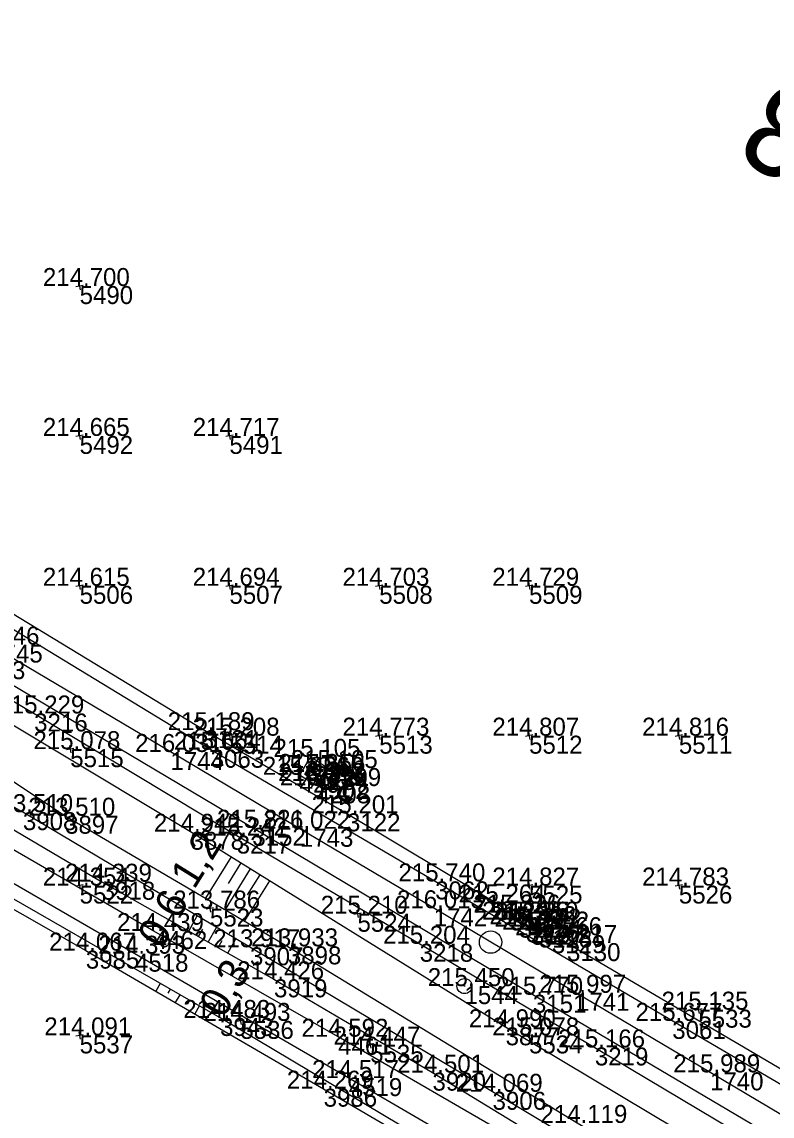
# Model space of a CAD drawing. Extents: x -556590 to -554855, y -1137918 to -1135717.
# Drawn here: x -556253.9 to -556203.8, y -1135955.4 to -1135882.4 of the extents above; entities that cross this region are included whole.
import ezdxf

# ---------------------------------------------------------------- set-up
doc = ezdxf.new("R2010")
doc.units = 0
for name, color, linetype in [('Vrstva 1', 7, 'Continuous'), ('Vrstva 11', 7, 'Continuous'), ('Vrstva 12', 7, 'Continuous'), ('Vrstva 4', 7, 'Continuous'), ('Vrstva 48', 7, 'Continuous'), ('Vrstva 49', 7, 'Continuous'), ('Vrstva 51', 7, 'Continuous'), ('Vrstva 60', 7, 'Continuous'), ('Vrstva 61', 7, 'Continuous'), ('Vrstva 7', 7, 'Continuous')]:
    doc.layers.add(name, color=color, linetype=linetype)

msp = doc.modelspace()

# ---------------------------------------------------------------- linework, layer by layer
at = {"layer": 'Vrstva 1'}
msp.add_lwpolyline([(-556135.067, -1135995.727), (-556144.312, -1135990.237), (-556153.674, -1135984.672), (-556162.941, -1135979.165), (-556173.088, -1135973.143), (-556181.842, -1135967.944), (-556190.254, -1135962.947), (-556199.181, -1135957.655), (-556207.918, -1135952.464), (-556216.868, -1135947.156), (-556226.361, -1135941.515), (-556235.294, -1135936.214), (-556243.937, -1135931.088), (-556256.031, -1135923.92), (-556265.354, -1135918.384), (-556274.631, -1135912.892), (-556283.923, -1135907.384), (-556293.438, -1135901.745), (-556302.474, -1135896.384), (-556311.953, -1135890.765), (-556321.097, -1135885.34)], dxfattribs=at)
at = {"layer": 'Vrstva 11'}
for p, q in [((-556234.041, -1135931.976), (-556234.689, -1135932.142)), ((-556233.589, -1135932.248), (-556234.956, -1135932.597)), ((-556233.86, -1135932.703), (-556234.5, -1135932.867))]:
    msp.add_line(p, q, dxfattribs=at)
msp.add_lwpolyline([(-556234.098, -1135933.105), (-556234.958, -1135932.595), (-556234.448, -1135931.735), (-556233.588, -1135932.245)], close=True, dxfattribs=at)
at = {"layer": 'Vrstva 12'}
msp.add_lwpolyline([(-556235.316, -1135932.61), (-556234.177, -1135933.314), (-556233.445, -1135932.161), (-556234.599, -1135931.414), (-556235.316, -1135932.61)], dxfattribs=at)
at = {"layer": 'Vrstva 4'}
for points in [[(-556149.731, -1135985.089), (-556163.363, -1135976.906), (-556174.301, -1135970.297), (-556174.772, -1135969.888), (-556175.532, -1135969.34), (-556176.326, -1135968.917), (-556176.902, -1135968.731), (-556177.6, -1135968.488), (-556178.321, -1135968.184), (-556179.13, -1135967.714), (-556179.692, -1135967.337), (-556180.432, -1135966.771), (-556181.478, -1135966.107), (-556194.778, -1135958.212), (-556210.442, -1135949.031), (-556226.265, -1135939.722), (-556241.252, -1135930.938), (-556259.28, -1135919.973), (-556269.052, -1135914.244), (-556284.849, -1135904.913), (-556302.391, -1135894.488), (-556319.187, -1135884.553)], [(-556151.339, -1135987.753), (-556169.227, -1135977.179), (-556194.237, -1135962.37), (-556219.741, -1135947.286), (-556238.471, -1135936.146), (-556257.195, -1135925.029), (-556267.674, -1135918.769), (-556279.888, -1135911.621), (-556293.451, -1135903.631), (-556305.689, -1135896.206), (-556324.068, -1135885.336)], [(-556320.301, -1135888.716), (-556307.871, -1135895.896), (-556297.619, -1135902.08), (-556294.839, -1135903.866), (-556291.674, -1135905.736), (-556281.526, -1135911.759), (-556266.524, -1135920.54), (-556253.033, -1135928.519), (-556239.515, -1135936.667), (-556227.297, -1135943.884), (-556215.605, -1135950.802), (-556205.2, -1135957.007), (-556194.292, -1135963.42), (-556183.465, -1135969.794), (-556173.534, -1135975.574), (-556163.979, -1135981.392), (-556151.93, -1135988.593)], [(-556258.482, -1135919.414), (-556241.667, -1135929.632), (-556232.154, -1135935.183), (-556222.25, -1135941.127), (-556221.266, -1135941.804), (-556220.678, -1135942.276), (-556220.205, -1135942.579), (-556219.866, -1135942.75), (-556219.347, -1135942.938), (-556218.478, -1135943.312), (-556217.465, -1135943.841), (-556200.771, -1135953.661)]]:
    msp.add_lwpolyline(points, dxfattribs=at)
at = {"layer": 'Vrstva 48'}
for p, q in [((-556239.884, -1135938.093), (-556241.588, -1135940.84)), ((-556239.247, -1135938.488), (-556240.094, -1135939.854)), ((-556238.61, -1135938.884), (-556240.294, -1135941.599)), ((-556237.972, -1135939.279), (-556238.81, -1135940.629)), ((-556237.335, -1135939.675), (-556238.999, -1135942.357)), ((-556242.718, -1135943.033), (-556242.147, -1135942.026)), ((-556242.065, -1135943.402), (-556241.784, -1135942.906)), ((-556241.413, -1135943.772), (-556240.858, -1135942.793)), ((-556240.76, -1135944.142), (-556240.487, -1135943.659)), ((-556240.108, -1135944.512), (-556239.568, -1135943.56)), ((-556244.615, -1135946.542), (-556244.91, -1135947.056)), ((-556243.965, -1135946.916), (-556244.113, -1135947.174)), ((-556243.314, -1135947.29), (-556243.613, -1135947.808)), ((-556242.664, -1135947.663), (-556242.814, -1135947.924)), ((-556242.014, -1135948.037), (-556242.315, -1135948.561))]:
    msp.add_line(p, q, dxfattribs=at)
at = {"layer": 'Vrstva 49'}
for p, q in [((-556249.754, -1135899.953), (-556250.246, -1135900.047)), ((-556250.047, -1135899.754), (-556249.953, -1135900.246)), ((-556249.754, -1135909.953), (-556250.246, -1135910.047)), ((-556250.047, -1135909.754), (-556249.953, -1135910.246)), ((-556239.754, -1135909.953), (-556240.246, -1135910.047)), ((-556240.047, -1135909.754), (-556239.953, -1135910.246)), ((-556249.754, -1135919.953), (-556250.246, -1135920.047)), ((-556250.047, -1135919.754), (-556249.953, -1135920.246)), ((-556239.754, -1135919.953), (-556240.246, -1135920.047)), ((-556240.047, -1135919.754), (-556239.953, -1135920.246)), ((-556229.754, -1135919.953), (-556230.246, -1135920.047)), ((-556230.047, -1135919.754), (-556229.953, -1135920.246)), ((-556219.754, -1135919.953), (-556220.246, -1135920.047)), ((-556220.047, -1135919.754), (-556219.953, -1135920.246)), ((-556240.047, -1135929.754), (-556239.953, -1135930.246)), ((-556230.047, -1135929.754), (-556229.953, -1135930.246)), ((-556220.047, -1135929.754), (-556219.953, -1135930.246)), ((-556210.047, -1135929.754), (-556209.953, -1135930.246)), ((-556250.674, -1135930.654), (-556250.58, -1135931.146)), ((-556239.754, -1135929.953), (-556240.246, -1135930.047)), ((-556229.754, -1135929.953), (-556230.246, -1135930.047)), ((-556219.754, -1135929.953), (-556220.246, -1135930.047)), ((-556209.754, -1135929.953), (-556210.246, -1135930.047)), ((-556250.381, -1135930.853), (-556250.873, -1135930.947)), ((-556249.754, -1135939.953), (-556250.246, -1135940.047)), ((-556250.047, -1135939.754), (-556249.953, -1135940.246)), ((-556219.754, -1135939.953), (-556220.246, -1135940.047)), ((-556220.047, -1135939.754), (-556219.953, -1135940.246)), ((-556209.754, -1135939.953), (-556210.246, -1135940.047)), ((-556210.047, -1135939.754), (-556209.953, -1135940.246)), ((-556241.054, -1135941.489), (-556241.546, -1135941.583)), ((-556241.347, -1135941.29), (-556241.253, -1135941.782)), ((-556231.207, -1135941.835), (-556231.699, -1135941.929)), ((-556231.5, -1135941.636), (-556231.406, -1135942.128)), ((-556208.746, -1135948.035), (-556208.652, -1135948.527)), ((-556239.318, -1135948.785), (-556239.224, -1135949.277)), ((-556208.453, -1135948.234), (-556208.945, -1135948.328)), ((-556239.025, -1135948.984), (-556239.517, -1135949.078)), ((-556249.754, -1135949.953), (-556250.246, -1135950.047)), ((-556250.047, -1135949.754), (-556249.953, -1135950.246)), ((-556230.652, -1135950.365), (-556230.558, -1135950.857)), ((-556219.754, -1135949.953), (-556220.246, -1135950.047)), ((-556220.047, -1135949.754), (-556219.953, -1135950.246)), ((-556230.359, -1135950.564), (-556230.851, -1135950.658))]:
    msp.add_line(p, q, dxfattribs=at)
for points in [[(-556152.444, -1135989.696), (-556162.989, -1135983.713), (-556180.905, -1135973.61), (-556202.443, -1135960.88), (-556221.565, -1135949.458), (-556242.594, -1135936.412), (-556261.676, -1135924.989), (-556273.767, -1135917.551), (-556289.344, -1135908.353), (-556303.821, -1135899.609), (-556311.834, -1135894.824), (-556325.781, -1135886.797), (-556339.334, -1135878.809), (-556344.414, -1135876.087), (-556348.472, -1135873.885), (-556351.829, -1135872.175)], [(-556351.829, -1135872.175), (-556346.209, -1135876.086), (-556339.942, -1135880.247), (-556334.209, -1135883.7), (-556324.496, -1135889.357), (-556310.116, -1135897.852), (-556294.36, -1135907.648), (-556276.524, -1135919.076), (-556263.005, -1135927.393), (-556250.97, -1135935.341), (-556236.098, -1135944.058), (-556216.785, -1135955.838), (-556203.77, -1135963.467), (-556187.42, -1135972.728), (-556172.161, -1135981.603), (-556153.921, -1135992.126)], [(-556135.84, -1136010.37), (-556147.628, -1136003.161), (-556158.911, -1135996.568), (-556169.11, -1135990.597), (-556180.92, -1135983.772), (-556195.758, -1135975.146), (-556208.597, -1135967.65), (-556226.169, -1135957.429), (-556240.626, -1135948.835), (-556259.744, -1135937.846), (-556272.966, -1135930.179), (-556285.084, -1135922.795), (-556298.506, -1135914.532), (-556304.361, -1135910.915), (-556309.625, -1135907.963), (-556314.511, -1135904.668), (-556319.895, -1135900.763)], [(-556317.723, -1135903.094), (-556310.891, -1135907.723), (-556306.583, -1135910.361), (-556302.844, -1135912.568), (-556290.917, -1135919.913), (-556275.158, -1135929.572), (-556262.971, -1135936.695), (-556249.585, -1135944.343), (-556233.711, -1135953.554), (-556220.385, -1135961.35), (-556205.533, -1135970.009), (-556192.566, -1135977.547), (-556179.518, -1135985.195), (-556170.519, -1135990.271), (-556159.033, -1135997.179), (-556147.907, -1136003.683), (-556139.608, -1136008.963)], [(-556298.167, -1135909.536), (-556292.93, -1135913.35), (-556279.642, -1135921.458), (-556268.348, -1135928.21), (-556258.587, -1135933.808), (-556248.522, -1135939.744), (-556237.027, -1135946.257), (-556226.445, -1135952.484), (-556212.073, -1135961.232), (-556201.542, -1135967.261), (-556188.428, -1135974.567), (-556174.389, -1135982.757), (-556163.053, -1135989.416), (-556154.655, -1135994.416)], [(-556154.277, -1135993.121), (-556168.235, -1135985.137), (-556188.128, -1135973.501), (-556205.62, -1135963.859), (-556222.435, -1135953.761), (-556238.63, -1135944.118), (-556253.785, -1135935.102), (-556267.489, -1135927.461), (-556274.575, -1135923.43), (-556286.903, -1135916.173), (-556294.594, -1135911.457), (-556298.167, -1135909.536)]]:
    msp.add_lwpolyline(points, dxfattribs=at)
at = {"layer": 'Vrstva 51'}
for points in [[(-556135.009, -1136007.539), (-556155.339, -1135995.213), (-556170.834, -1135986.013), (-556183.192, -1135978.702), (-556193.986, -1135972.503), (-556205.887, -1135965.721), (-556220.307, -1135957.29), (-556232.743, -1135950.091), (-556245.048, -1135943.039), (-556262.731, -1135932.817), (-556272.596, -1135927.123), (-556282.445, -1135921.127), (-556296.67, -1135912.406), (-556311.659, -1135902.566), (-556322.953, -1135895.006)], [(-556130.533, -1136012.591), (-556156.21, -1135997.017), (-556168.642, -1135989.662), (-556177.653, -1135984.237), (-556193.507, -1135975.089), (-556207.097, -1135967.295), (-556217.155, -1135961.516), (-556232.031, -1135952.849), (-556246.306, -1135944.547), (-556259.391, -1135936.996), (-556269.101, -1135931.363), (-556283.127, -1135923.085), (-556295.814, -1135915.265), (-556303.401, -1135910.358), (-556310.135, -1135905.722), (-556315.748, -1135901.991), (-556321.191, -1135898.302)]]:
    msp.add_lwpolyline(points, dxfattribs=at)
at = {"layer": 'Vrstva 60'}
for p, q in [((-556250, -1135900), (-556250, -1135900)), ((-556250, -1135910), (-556250, -1135910)), ((-556240, -1135910), (-556240, -1135910)), ((-556250, -1135920), (-556250, -1135920)), ((-556240, -1135920), (-556240, -1135920)), ((-556230, -1135920), (-556230, -1135920)), ((-556220, -1135920), (-556220, -1135920)), ((-556253.033, -1135928.519), (-556253.033, -1135928.519)), ((-556241.667, -1135929.632), (-556241.667, -1135929.632)), ((-556240, -1135930), (-556240, -1135930)), ((-556230, -1135930), (-556230, -1135930)), ((-556220, -1135930), (-556220, -1135930)), ((-556210, -1135930), (-556210, -1135930)), ((-556250.627, -1135930.9), (-556250.627, -1135930.9)), ((-556243.937, -1135931.088), (-556243.937, -1135931.088)), ((-556241.252, -1135930.938), (-556241.252, -1135930.938)), ((-556234.599, -1135931.414), (-556234.599, -1135931.414)), ((-556235.316, -1135932.61), (-556235.316, -1135932.61)), ((-556234.273, -1135932.42), (-556234.273, -1135932.42)), ((-556233.445, -1135932.161), (-556233.445, -1135932.161)), ((-556234.298, -1135933.028), (-556234.298, -1135933.028)), ((-556234.177, -1135933.314), (-556234.177, -1135933.314)), ((-556253.785, -1135935.102), (-556253.785, -1135935.102)), ((-556250.97, -1135935.341), (-556250.97, -1135935.341)), ((-556232.154, -1135935.183), (-556232.154, -1135935.183)), ((-556242.594, -1135936.412), (-556242.594, -1135936.412)), ((-556238.471, -1135936.146), (-556238.471, -1135936.146)), ((-556235.294, -1135936.214), (-556235.294, -1135936.214)), ((-556239.515, -1135936.667), (-556239.515, -1135936.667)), ((-556250, -1135940), (-556250, -1135940)), ((-556248.522, -1135939.744), (-556248.522, -1135939.744)), ((-556226.265, -1135939.722), (-556226.265, -1135939.722)), ((-556220, -1135940), (-556220, -1135940)), ((-556210, -1135940), (-556210, -1135940)), ((-556241.3, -1135941.536), (-556241.3, -1135941.536)), ((-556226.361, -1135941.515), (-556226.361, -1135941.515)), ((-556222.25, -1135941.127), (-556222.25, -1135941.127)), ((-556231.453, -1135941.882), (-556231.453, -1135941.882)), ((-556221.266, -1135941.804), (-556221.266, -1135941.804)), ((-556220.678, -1135942.276), (-556220.678, -1135942.276)), ((-556220.058, -1135942.276), (-556220.058, -1135942.276)), ((-556245.048, -1135943.039), (-556245.048, -1135943.039)), ((-556220.205, -1135942.579), (-556220.205, -1135942.579)), ((-556219.866, -1135942.75), (-556219.866, -1135942.75)), ((-556219.347, -1135942.938), (-556219.347, -1135942.938)), ((-556218.478, -1135943.312), (-556218.478, -1135943.312)), ((-556249.585, -1135944.343), (-556249.585, -1135944.343)), ((-556238.63, -1135944.118), (-556238.63, -1135944.118)), ((-556236.098, -1135944.058), (-556236.098, -1135944.058)), ((-556227.297, -1135943.884), (-556227.297, -1135943.884)), ((-556217.465, -1135943.841), (-556217.465, -1135943.841)), ((-556246.306, -1135944.547), (-556246.306, -1135944.547)), ((-556237.027, -1135946.257), (-556237.027, -1135946.257)), ((-556224.31, -1135946.71), (-556224.31, -1135946.71)), ((-556219.741, -1135947.286), (-556219.741, -1135947.286)), ((-556216.868, -1135947.156), (-556216.868, -1135947.156)), ((-556240.626, -1135948.835), (-556240.626, -1135948.835)), ((-556208.699, -1135948.281), (-556208.699, -1135948.281)), ((-556239.271, -1135949.031), (-556239.271, -1135949.031)), ((-556221.565, -1135949.458), (-556221.565, -1135949.458)), ((-556210.442, -1135949.031), (-556210.442, -1135949.031)), ((-556250, -1135950), (-556250, -1135950)), ((-556232.743, -1135950.091), (-556232.743, -1135950.091)), ((-556220, -1135950), (-556220, -1135950)), ((-556230.605, -1135950.611), (-556230.605, -1135950.611)), ((-556215.605, -1135950.802), (-556215.605, -1135950.802)), ((-556226.445, -1135952.484), (-556226.445, -1135952.484)), ((-556207.918, -1135952.464), (-556207.918, -1135952.464)), ((-556232.031, -1135952.849), (-556232.031, -1135952.849)), ((-556233.711, -1135953.554), (-556233.711, -1135953.554)), ((-556222.435, -1135953.761), (-556222.435, -1135953.761))]:
    msp.add_line(p, q, dxfattribs=at)
at = {"layer": 'Vrstva 7'}
for p, q in [((-556234.728, -1135932.773), (-556233.868, -1135933.283)), ((-556234.043, -1135932.598), (-556234.553, -1135933.458)), ((-556219.628, -1135942.531), (-556220.488, -1135942.021)), ((-556220.313, -1135942.706), (-556219.803, -1135941.846)), ((-556224.26, -1135946.71), (-556224.36, -1135946.71))]:
    msp.add_line(p, q, dxfattribs=at)
for centre, radius in [((-556222.564, -1135943.771), 0.75), ((-556224.31, -1135946.71), 0.5)]:
    msp.add_circle(centre, radius, dxfattribs=at)

# ---------------------------------------------------------------- texts
at = {"layer": 'Vrstva 11'}
msp.add_text('26', height=2, rotation=149.32862, dxfattribs=at).set_placement((-556230.839, -1135932.983))
at = {"layer": 'Vrstva 48'}
for s, rotation, p in [('1,2', 58.18531, (-556242.354, -1135940.321)), ('0,6', 60.46436, (-556244.498, -1135944.278)), ('0,3', 60.10977, (-556240.393, -1135948.919))]:
    msp.add_text(s, height=2, rotation=rotation, dxfattribs=at).set_placement(p)
at = {"layer": 'Vrstva 60'}
for s, p in [('5490', (-556250, -1135901.2)), ('5492', (-556250, -1135911.2)), ('5491', (-556240, -1135911.2)), ('5506', (-556250, -1135921.2)), ('5507', (-556240, -1135921.2)), ('5508', (-556230, -1135921.2)), ('5509', (-556220, -1135921.2)), ('1745', (-556256.031, -1135925.12)), ('3153', (-556257.195, -1135926.229)), ('3216', (-556253.033, -1135929.719)), ('3121', (-556241.667, -1135930.832)), ('5514', (-556240, -1135931.2)), ('5513', (-556230, -1135931.2)), ('5512', (-556220, -1135931.2)), ('5511', (-556210, -1135931.2)), ('5515', (-556250.627, -1135932.1)), ('1744', (-556243.937, -1135932.288)), ('3063', (-556241.252, -1135932.138)), ('4210', (-556234.599, -1135932.614)), ('4207', (-556235.316, -1135933.81)), ('4284', (-556234.273, -1135933.62)), ('4209', (-556233.445, -1135933.361)), ('1502', (-556234.298, -1135934.228)), ('4208', (-556234.177, -1135934.514)), ('3908', (-556253.785, -1135936.302)), ('3897', (-556250.97, -1135936.541)), ('3122', (-556232.154, -1135936.383)), ('3878', (-556242.594, -1135937.612)), ('3152', (-556238.471, -1135937.346)), ('1743', (-556235.294, -1135937.414)), ('3217', (-556239.515, -1135937.867)), ('5522', (-556250, -1135941.2)), ('3918', (-556248.522, -1135940.944)), ('3062', (-556226.265, -1135940.922)), ('5525', (-556220, -1135941.2)), ('5526', (-556210, -1135941.2)), ('5523', (-556241.3, -1135942.736)), ('1742', (-556226.361, -1135942.715)), ('3123', (-556222.25, -1135942.327)), ('5524', (-556231.453, -1135943.082)), ('3124', (-556221.266, -1135943.004)), ('3125', (-556220.678, -1135943.476)), ('4554', (-556220.058, -1135943.476)), ('4462', (-556245.048, -1135944.239)), ('3126', (-556220.205, -1135943.779)), ('3127', (-556219.866, -1135943.95)), ('3128', (-556219.347, -1135944.138)), ('3129', (-556218.478, -1135944.512)), ('3985', (-556249.585, -1135945.543)), ('3907', (-556238.63, -1135945.318)), ('3898', (-556236.098, -1135945.258)), ('3218', (-556227.297, -1135945.084)), ('3130', (-556217.465, -1135945.041)), ('4518', (-556246.306, -1135945.747)), ('3919', (-556237.027, -1135947.457)), ('1544', (-556224.31, -1135947.91)), ('3151', (-556219.741, -1135948.486)), ('1741', (-556216.868, -1135948.356)), ('3943', (-556240.626, -1135950.035)), ('5533', (-556208.699, -1135949.481)), ('5536', (-556239.271, -1135950.231)), ('3877', (-556221.565, -1135950.658)), ('3061', (-556210.442, -1135950.231)), ('5537', (-556250, -1135951.2)), ('4461', (-556232.743, -1135951.291)), ('5534', (-556220, -1135951.2)), ('5535', (-556230.605, -1135951.811)), ('3219', (-556215.605, -1135952.002)), ('3920', (-556226.445, -1135953.684)), ('1740', (-556207.918, -1135953.664)), ('4519', (-556232.031, -1135954.049)), ('3986', (-556233.711, -1135954.754)), ('3906', (-556222.435, -1135954.961))]:
    msp.add_text(s, height=1.2, dxfattribs=at).set_placement(p)
at = {"layer": 'Vrstva 61'}
for s, p in [('214.700', (-556252.451, -1135900)), ('214.665', (-556252.456, -1135910)), ('214.717', (-556242.452, -1135910)), ('214.615', (-556252.456, -1135920)), ('214.694', (-556242.451, -1135920)), ('214.703', (-556232.452, -1135920)), ('214.729', (-556222.454, -1135920)), ('216.046', (-556258.483, -1135923.92)), ('215.229', (-556255.487, -1135928.519)), ('215.189', (-556244.121, -1135929.632)), ('215.208', (-556242.454, -1135930)), ('214.773', (-556232.452, -1135930)), ('214.807', (-556222.452, -1135930)), ('214.816', (-556212.452, -1135930)), ('215.078', (-556253.081, -1135930.9)), ('216.031', (-556246.294, -1135931.088)), ('215.664', (-556243.703, -1135930.938)), ('215.105', (-556237.055, -1135931.414)), ('215.356', (-556236.725, -1135932.42)), ('215.105', (-556235.901, -1135932.161)), ('215.356', (-556237.768, -1135932.61)), ('216.113', (-556236.75, -1135933.028)), ('215.356', (-556236.629, -1135933.314)), ('213.510', (-556256.236, -1135935.102)), ('213.510', (-556253.421, -1135935.341)), ('215.201', (-556234.511, -1135935.183)), ('215.821', (-556240.828, -1135936.146)), ('216.022', (-556237.742, -1135936.214)), ('214.942', (-556245.042, -1135936.412)), ('215.242', (-556241.963, -1135936.667)), ('214.339', (-556250.976, -1135939.744)), ('215.740', (-556228.716, -1135939.722)), ('214.354', (-556252.451, -1135940)), ('214.827', (-556222.452, -1135940)), ('214.783', (-556212.452, -1135940)), ('215.264', (-556224.701, -1135941.127)), ('213.786', (-556243.752, -1135941.536)), ('215.210', (-556233.904, -1135941.882)), ('216.013', (-556228.813, -1135941.515)), ('215.326', (-556223.718, -1135941.804)), ('215.326', (-556223.13, -1135942.276)), ('215.302', (-556222.653, -1135942.579)), ('215.850', (-556222.509, -1135942.276)), ('215.302', (-556222.314, -1135942.75)), ('214.439', (-556247.502, -1135943.039)), ('215.302', (-556221.795, -1135942.938)), ('215.266', (-556220.93, -1135943.312)), ('213.917', (-556241.082, -1135944.118)), ('213.933', (-556238.55, -1135944.058)), ('215.204', (-556229.748, -1135943.884)), ('215.217', (-556219.917, -1135943.841)), ('214.067', (-556252.037, -1135944.343)), ('214.393', (-556248.758, -1135944.547)), ('214.426', (-556239.479, -1135946.257)), ('215.450', (-556226.761, -1135946.71)), ('215.997', (-556219.32, -1135947.156)), ('215.770', (-556222.192, -1135947.286)), ('215.135', (-556211.155, -1135948.281)), ('214.483', (-556243.078, -1135948.835)), ('214.493', (-556241.723, -1135949.031)), ('215.677', (-556212.894, -1135949.031)), ('214.091', (-556252.357, -1135950)), ('214.592', (-556235.191, -1135950.091)), ('214.990', (-556224.016, -1135949.458)), ('215.078', (-556222.454, -1135950)), ('214.447', (-556233.057, -1135950.611)), ('215.166', (-556218.057, -1135950.802)), ('214.517', (-556234.483, -1135952.849)), ('214.501', (-556228.802, -1135952.484)), ('215.989', (-556210.372, -1135952.464)), ('214.269', (-556236.165, -1135953.554)), ('214.069', (-556224.889, -1135953.761)), ('214.119', (-556219.239, -1135955.838))]:
    msp.add_text(s, height=1.2, dxfattribs=at).set_placement(p)
at = {"layer": 'Vrstva 7'}
msp.add_text('78,3', height=6, rotation=149.31436, dxfattribs=at).set_placement((-556190, -1135894))

doc.saveas('drawing.dxf')
